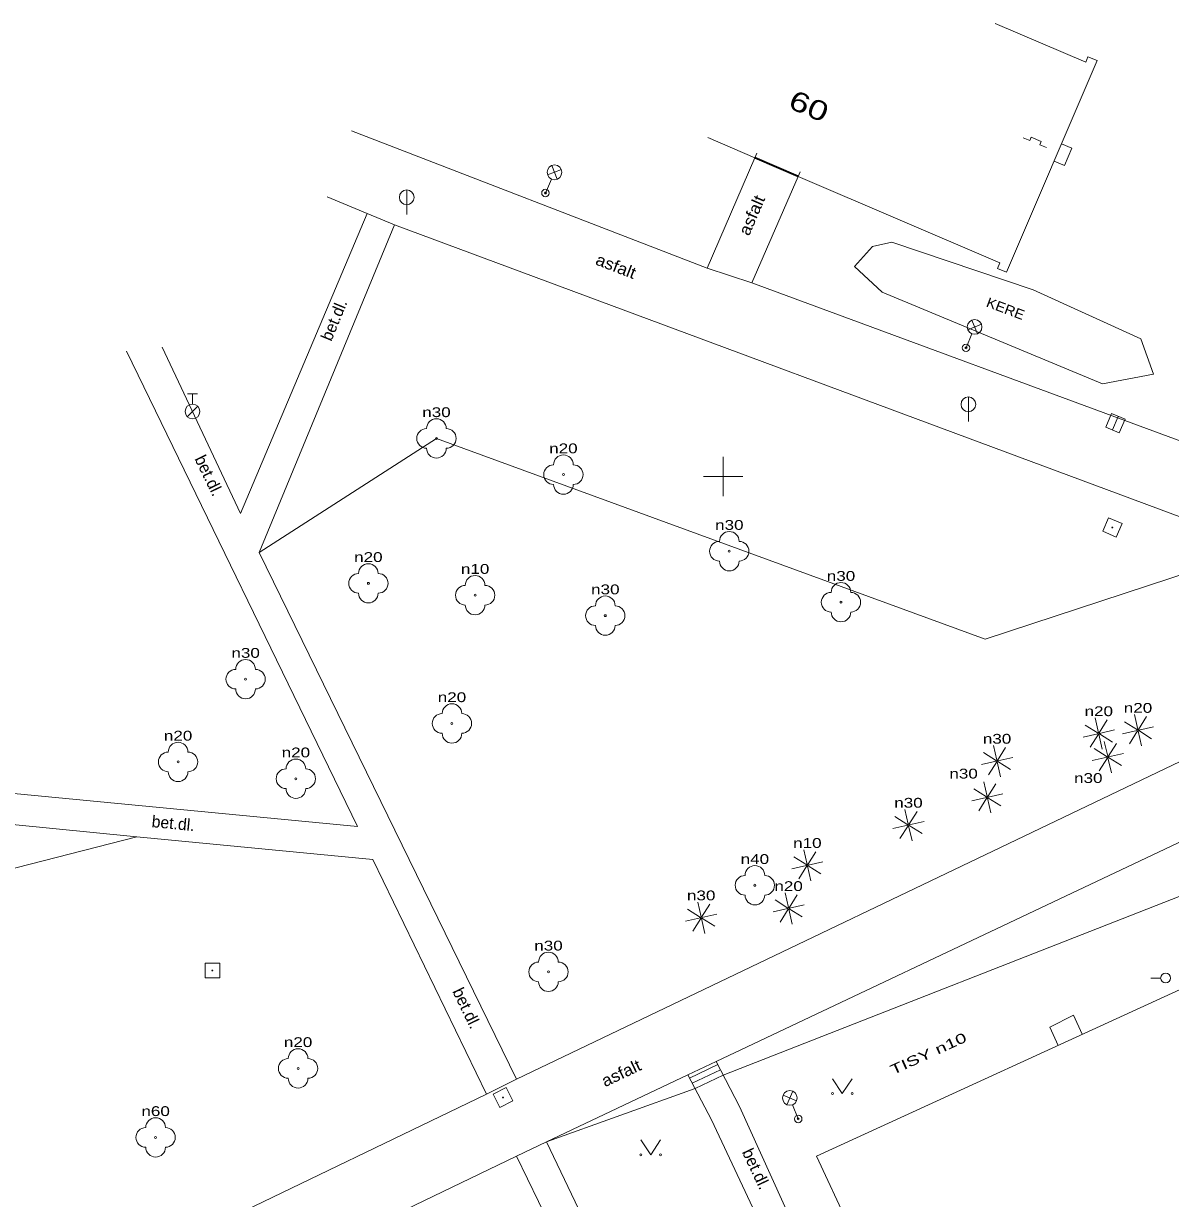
# Model space of a CAD drawing. Extents: x -670514 to -669423, y -1130798 to -1130123.
# Drawn here: x -670285.6 to -670227.2, y -1130336.7 to -1130277 of the extents above; entities that cross this region are included whole.
import ezdxf
from ezdxf.enums import TextEntityAlignment as Align

# ---------------------------------------------------------------- set-up
doc = ezdxf.new("R2010")
doc.units = 0
doc.header["$LTSCALE"] = 0.24
for name, color, linetype, lineweight in [('10', 7, 'Continuous', 13), ('11', 7, 'Continuous', 13), ('14', 7, 'Continuous', 13), ('21', 7, 'Continuous', 13), ('22', 7, 'Continuous', 13), ('24', 7, 'Continuous', 13), ('26', 7, 'Continuous', 13), ('27', 7, 'Continuous', 13), ('28', 7, 'Continuous', 13), ('33', 7, 'Continuous', 13), ('36', 7, 'Continuous', 13), ('5', 7, 'Continuous', 13), ('6', 7, 'Continuous', 13), ('61', 7, 'Continuous', 13)]:
    doc.layers.add(name, color=color, linetype=linetype, lineweight=lineweight)
for name, color, linetype in [('40', 7, 'Continuous'), ('44', 7, 'Continuous'), ('47', 7, 'Continuous')]:
    doc.layers.add(name, color=color, linetype=linetype)

msp = doc.modelspace()

# ---------------------------------------------------------------- linework, layer by layer
at = {"layer": '10'}
for p, q in [((-670246.177, -1130284.73), (-670248.531, -1130290.145)), ((-670270.134, -1130285.763), (-670268.097, -1130286.624)), ((-670274.539, -1130301.871), (-670268.097, -1130286.624)), ((-670266.711, -1130287.197), (-670222.534, -1130303.625)), ((-670224.952, -1130298.862), (-670248.531, -1130290.145)), ((-670268.591, -1130317.8), (-670280.339, -1130293.613)), ((-670278.533, -1130293.421), (-670274.539, -1130301.871)), ((-670260.508, -1130330.656), (-670221.974, -1130312.202)), ((-670250.355, -1130329.751), (-670249.16, -1130332.047)), ((-670258.985, -1130333.841), (-670251.789, -1130330.433)), ((-670251.789, -1130330.433), (-670250.594, -1130332.729)), ((-670251.703, -1130330.599), (-670250.269, -1130329.917)), ((-670251.564, -1130330.865), (-670250.13, -1130330.183)), ((-670251.426, -1130331.131), (-670249.992, -1130330.449)), ((-670306.368, -1130352.764), (-670262.03, -1130331.413)), ((-670249.16, -1130332.047), (-670245.842, -1130339.387)), ((-670250.594, -1130332.729), (-670247.171, -1130339.983)), ((-670258.985, -1130333.841), (-670256.523, -1130338.99)), ((-670260.5, -1130334.581), (-670247.888, -1130360.543))]:
    msp.add_line(p, q, dxfattribs=at)
for points in [[(-670268.906, -1130282.41), (-670250.813, -1130289.391), (-670248.382, -1130283.782)], [(-670260.508, -1130330.656), (-670273.592, -1130303.857), (-670266.711, -1130287.197)], [(-670250.355, -1130329.751), (-670211.664, -1130311.441), (-670208.625, -1130309.94), (-670209.689, -1130307.017)], [(-670300.676, -1130309.705), (-670301.286, -1130314.671), (-670268.591, -1130317.8)], [(-670262.03, -1130331.413), (-670267.808, -1130319.479), (-670279.819, -1130318.323), (-670309.071, -1130315.428)], [(-670305.915, -1130356.591), (-670300.884, -1130354.022), (-670260.5, -1130334.581)]]:
    msp.add_lwpolyline(points, dxfattribs=at)
at = {"layer": '11'}
for p, q in [((-670268.097, -1130286.624), (-670266.711, -1130287.197)), ((-670250.813, -1130289.391), (-670248.531, -1130290.145)), ((-670251.789, -1130330.433), (-670250.355, -1130329.751)), ((-670262.03, -1130331.413), (-670260.508, -1130330.656)), ((-670260.5, -1130334.581), (-670258.985, -1130333.841))]:
    msp.add_line(p, q, dxfattribs=at)
at = {"layer": '14'}
for p, q in [((-670222.341, -1130319.61), (-670249.992, -1130330.449)), ((-670251.426, -1130331.131), (-670258.985, -1130333.841))]:
    msp.add_line(p, q, dxfattribs=at)
for points in [[(-670273.592, -1130303.857), (-670264.579, -1130298.061), (-670236.676, -1130308.269), (-670222.534, -1130303.625)], [(-670279.819, -1130318.323), (-670287.973, -1130320.416), (-670310.397, -1130318.348), (-670315.318, -1130318.069)]]:
    msp.add_lwpolyline(points, dxfattribs=at)
at = {"layer": '21'}
msp.add_lwpolyline([(-670241.421, -1130288.071), (-670242.396, -1130288.288), (-670243.317, -1130289.318), (-670241.909, -1130290.618), (-670230.701, -1130295.277), (-670228.102, -1130294.79), (-670228.752, -1130293.002), (-670234.22, -1130290.509)], close=True, dxfattribs=at)
at = {"layer": '22'}
for p, q in [((-670230.897, -1130313.033), (-670231.069, -1130312.279)), ((-670230.455, -1130312.383), (-670230.869, -1130313.039)), ((-670228.927, -1130312.884), (-670229.583, -1130312.47)), ((-670228.901, -1130312.864), (-670229.073, -1130312.11)), ((-670228.459, -1130312.214), (-670228.873, -1130312.87)), ((-670231.683, -1130313.253), (-670230.929, -1130313.081)), ((-670230.923, -1130313.053), (-670231.579, -1130312.639)), ((-670230.909, -1130313.107), (-670231.323, -1130313.763)), ((-670230.881, -1130313.113), (-670230.709, -1130313.867)), ((-670230.199, -1130313.507), (-670230.855, -1130313.093)), ((-670230.849, -1130313.065), (-670230.095, -1130312.893)), ((-670229.687, -1130313.084), (-670228.933, -1130312.912)), ((-670228.913, -1130312.938), (-670229.327, -1130313.594)), ((-670228.885, -1130312.944), (-670228.713, -1130313.698)), ((-670228.203, -1130313.338), (-670228.859, -1130312.924)), ((-670228.853, -1130312.896), (-670228.099, -1130312.724)), ((-670236.071, -1130314.436), (-670236.243, -1130313.682)), ((-670230.437, -1130314.232), (-670230.609, -1130313.478)), ((-670229.995, -1130313.582), (-670230.409, -1130314.238)), ((-670236.097, -1130314.456), (-670236.753, -1130314.042)), ((-670235.629, -1130313.786), (-670236.043, -1130314.442)), ((-670236.023, -1130314.468), (-670235.269, -1130314.296)), ((-670231.223, -1130314.452), (-670230.469, -1130314.28)), ((-670230.463, -1130314.252), (-670231.119, -1130313.838)), ((-670230.449, -1130314.306), (-670230.863, -1130314.962)), ((-670230.421, -1130314.312), (-670230.249, -1130315.066)), ((-670229.739, -1130314.706), (-670230.395, -1130314.292)), ((-670230.389, -1130314.264), (-670229.635, -1130314.092)), ((-670236.857, -1130314.656), (-670236.103, -1130314.484)), ((-670236.083, -1130314.51), (-670236.497, -1130315.166)), ((-670236.055, -1130314.516), (-670235.883, -1130315.27)), ((-670235.373, -1130314.91), (-670236.029, -1130314.496)), ((-670236.593, -1130316.298), (-670237.249, -1130315.884)), ((-670236.567, -1130316.278), (-670236.739, -1130315.524)), ((-670236.125, -1130315.628), (-670236.539, -1130316.284)), ((-670237.353, -1130316.498), (-670236.599, -1130316.326)), ((-670236.579, -1130316.352), (-670236.993, -1130317.008)), ((-670236.551, -1130316.358), (-670236.379, -1130317.112)), ((-670235.869, -1130316.752), (-670236.525, -1130316.338)), ((-670236.519, -1130316.31), (-670235.765, -1130316.138)), ((-670240.603, -1130317.711), (-670241.259, -1130317.297)), ((-670240.577, -1130317.691), (-670240.749, -1130316.937)), ((-670240.135, -1130317.041), (-670240.549, -1130317.697)), ((-670241.363, -1130317.911), (-670240.609, -1130317.739)), ((-670240.589, -1130317.765), (-670241.003, -1130318.421)), ((-670240.561, -1130317.771), (-670240.389, -1130318.525)), ((-670239.879, -1130318.165), (-670240.535, -1130317.751)), ((-670240.529, -1130317.723), (-670239.775, -1130317.551)), ((-670245.72, -1130319.737), (-670245.892, -1130318.983)), ((-670245.278, -1130319.087), (-670245.692, -1130319.743)), ((-670245.746, -1130319.757), (-670246.402, -1130319.343)), ((-670245.672, -1130319.769), (-670244.918, -1130319.597)), ((-670246.506, -1130319.957), (-670245.752, -1130319.785)), ((-670245.732, -1130319.811), (-670246.146, -1130320.467)), ((-670245.704, -1130319.817), (-670245.532, -1130320.571)), ((-670245.022, -1130320.211), (-670245.678, -1130319.797)), ((-670246.674, -1130321.931), (-670246.846, -1130321.177)), ((-670246.232, -1130321.281), (-670246.646, -1130321.937)), ((-670251.146, -1130322.424), (-670251.802, -1130322.01)), ((-670251.12, -1130322.404), (-670251.292, -1130321.65)), ((-670250.678, -1130321.754), (-670251.092, -1130322.41)), ((-670247.46, -1130322.151), (-670246.706, -1130321.979)), ((-670246.7, -1130321.951), (-670247.356, -1130321.537)), ((-670246.686, -1130322.005), (-670247.1, -1130322.661)), ((-670246.658, -1130322.011), (-670246.486, -1130322.765)), ((-670245.976, -1130322.405), (-670246.632, -1130321.991)), ((-670246.626, -1130321.963), (-670245.872, -1130321.791)), ((-670251.906, -1130322.624), (-670251.152, -1130322.452)), ((-670251.132, -1130322.478), (-670251.546, -1130323.134)), ((-670251.104, -1130322.484), (-670250.932, -1130323.238)), ((-670250.422, -1130322.878), (-670251.078, -1130322.464)), ((-670251.072, -1130322.436), (-670250.318, -1130322.264))]:
    msp.add_line(p, q, dxfattribs=at)
for centre, radius in [((-670264.579, -1130298.061), 0.05), ((-670258.122, -1130299.902), 0.05), ((-670249.683, -1130303.798), 0.05), ((-670268.043, -1130305.432), 0.05), ((-670262.611, -1130306.035), 0.05), ((-670244.002, -1130306.391), 0.05), ((-670255.99, -1130307.076), 0.05), ((-670274.287, -1130310.307), 0.05), ((-670263.79, -1130312.56), 0.05), ((-670230.889, -1130313.073), 0.04), ((-670228.893, -1130312.904), 0.04), ((-670230.429, -1130314.272), 0.04), ((-670277.722, -1130314.518), 0.05), ((-670236.063, -1130314.476), 0.04), ((-670271.73, -1130315.371), 0.05), ((-670236.559, -1130316.318), 0.04), ((-670240.569, -1130317.731), 0.04), ((-670245.712, -1130319.777), 0.04), ((-670248.383, -1130320.794), 0.05), ((-670246.666, -1130321.971), 0.04), ((-670251.112, -1130322.444), 0.04), ((-670258.881, -1130325.197), 0.05), ((-670271.618, -1130330.108), 0.05), ((-670278.864, -1130333.618), 0.05)]:
    msp.add_circle(centre, radius, dxfattribs=at)
for centre, start, end in [((-670265.079, -1130298.061), 90, 270), ((-670264.579, -1130297.561), 0, 180), ((-670264.079, -1130298.061), 270, 90), ((-670264.579, -1130298.561), 180, 0), ((-670258.122, -1130299.402), 0, 180), ((-670258.622, -1130299.902), 90, 270), ((-670257.622, -1130299.902), 270, 90), ((-670258.122, -1130300.402), 180, 0), ((-670249.683, -1130303.298), 0, 180), ((-670250.183, -1130303.798), 90, 270), ((-670249.183, -1130303.798), 270, 90), ((-670268.043, -1130304.932), 0, 180), ((-670249.683, -1130304.298), 180, 0), ((-670268.543, -1130305.432), 90, 270), ((-670267.543, -1130305.432), 270, 90), ((-670262.611, -1130305.535), 0, 180), ((-670268.043, -1130305.932), 180, 0), ((-670263.111, -1130306.035), 90, 270), ((-670262.111, -1130306.035), 270, 90), ((-670244.502, -1130306.391), 90, 270), ((-670244.002, -1130305.891), 0, 180), ((-670243.502, -1130306.391), 270, 90), ((-670262.611, -1130306.535), 180, 0), ((-670255.99, -1130306.576), 0, 180), ((-670256.49, -1130307.076), 90, 270), ((-670255.49, -1130307.076), 270, 90), ((-670244.002, -1130306.891), 180, 0), ((-670255.99, -1130307.576), 180, 0), ((-670274.287, -1130309.807), 0, 180), ((-670274.787, -1130310.307), 90, 270), ((-670273.787, -1130310.307), 270, 90), ((-670274.287, -1130310.807), 180, 0), ((-670263.79, -1130312.06), 0, 180), ((-670264.29, -1130312.56), 90, 270), ((-670263.29, -1130312.56), 270, 90), ((-670263.79, -1130313.06), 180, 0), ((-670277.722, -1130314.018), 0, 180), ((-670278.222, -1130314.518), 90, 270), ((-670277.222, -1130314.518), 270, 90), ((-670272.23, -1130315.371), 90, 270), ((-670271.73, -1130314.871), 0, 180), ((-670271.23, -1130315.371), 270, 90), ((-670277.722, -1130315.018), 180, 0), ((-670271.73, -1130315.871), 180, 0), ((-670248.883, -1130320.794), 90, 270), ((-670248.383, -1130320.294), 0, 180), ((-670247.883, -1130320.794), 270, 90), ((-670248.383, -1130321.294), 180, 0), ((-670258.881, -1130324.697), 0, 180), ((-670259.381, -1130325.197), 90, 270), ((-670258.381, -1130325.197), 270, 90), ((-670258.881, -1130325.697), 180, 0), ((-670271.618, -1130329.608), 0, 180), ((-670272.118, -1130330.108), 90, 270), ((-670271.118, -1130330.108), 270, 90), ((-670271.618, -1130330.608), 180, 0), ((-670278.864, -1130333.118), 0, 180), ((-670279.364, -1130333.618), 90, 270), ((-670278.364, -1130333.618), 270, 90), ((-670278.864, -1130334.118), 180, 0)]:
    msp.add_arc(centre, 0.5, start, end, dxfattribs=at)
at = {"layer": '24'}
for p, q in [((-670232.789, -1130283.073), (-670232.259, -1130283.298)), ((-670232.634, -1130284.176), (-670232.26, -1130283.299)), ((-670232.634, -1130284.176), (-670233.164, -1130283.949))]:
    msp.add_line(p, q, dxfattribs=at)
msp.add_lwpolyline([(-670233.55, -1130283.266), (-670233.888, -1130283.121), (-670233.816, -1130282.952), (-670234.324, -1130282.735), (-670234.397, -1130282.903), (-670234.735, -1130282.76)], dxfattribs=at)
at = {"layer": '26'}
for points in [[(-670230.395, -1130302.096), (-670230.691, -1130302.786), (-670230.001, -1130303.082), (-670229.705, -1130302.392)], [(-670276.352, -1130325.508), (-670275.602, -1130325.508), (-670275.602, -1130324.758), (-670276.352, -1130324.758)], [(-670261.697, -1130331.422), (-670261.359, -1130332.092), (-670260.689, -1130331.754), (-670261.027, -1130331.084)]]:
    msp.add_lwpolyline(points, close=True, dxfattribs=at)
for centre in [(-670230.198, -1130302.5891), (-670275.9769, -1130325.133), (-670261.193, -1130331.588)]:
    msp.add_circle(centre, 0.02, dxfattribs=at)
at = {"layer": '27'}
for p, q in [((-670266.089, -1130285.422), (-670266.089, -1130286.672)), ((-670237.522, -1130295.952), (-670237.522, -1130297.202)), ((-670229.895, -1130296.938), (-670230.191, -1130297.628))]:
    msp.add_line(p, q, dxfattribs=at)
msp.add_lwpolyline([(-670230.239, -1130296.791), (-670230.535, -1130297.48), (-670229.845, -1130297.776), (-670229.55, -1130297.087)], close=True, dxfattribs=at)
for centre in [(-670266.0886, -1130285.7971), (-670237.5216, -1130296.3271)]:
    msp.add_circle(centre, 0.375, dxfattribs=at)
at = {"layer": '28'}
for p, q in [((-670277.237, -1130295.792), (-670276.737, -1130295.792)), ((-670276.987, -1130296.317), (-670276.987, -1130295.792)), ((-670277.252, -1130296.957), (-670276.722, -1130296.427)), ((-670227.741, -1130325.511), (-670228.241, -1130325.511))]:
    msp.add_line(p, q, dxfattribs=at)
for centre, radius in [((-670276.987, -1130296.692), 0.375), ((-670227.4912, -1130325.5112), 0.25)]:
    msp.add_circle(centre, radius, dxfattribs=at)
at = {"layer": '33'}
for p, q in [((-670258.923, -1130284.658), (-670258.224, -1130284.386)), ((-670258.709, -1130284.173), (-670258.437, -1130284.871)), ((-670259.036, -1130285.575), (-670258.724, -1130284.865)), ((-670237.349, -1130292.041), (-670237.06, -1130292.732)), ((-670237.642, -1130293.45), (-670237.347, -1130292.733)), ((-670237.55, -1130292.531), (-670236.859, -1130292.242)), ((-670246.947, -1130331.463), (-670246.258, -1130331.76)), ((-670246.751, -1130331.956), (-670246.454, -1130331.267)), ((-670246.177, -1130332.68), (-670246.464, -1130331.96))]:
    msp.add_line(p, q, dxfattribs=at)
for centre, radius in [((-670258.5733, -1130284.5222), 0.375), ((-670259.036, -1130285.575), 0.19), ((-670259.036, -1130285.575), 0.05), ((-670237.2045, -1130292.3865), 0.375), ((-670237.642, -1130293.45), 0.19), ((-670237.642, -1130293.45), 0.05), ((-670246.6023, -1130331.6116), 0.375), ((-670246.177, -1130332.68), 0.19), ((-670246.177, -1130332.68), 0.05)]:
    msp.add_circle(centre, radius, dxfattribs=at)
at = {"layer": '36'}
for points in [[(-670244.434, -1130330.633), (-670243.934, -1130331.383), (-670243.434, -1130330.633)], [(-670254.179, -1130333.749), (-670253.679, -1130334.499), (-670253.179, -1130333.749)]]:
    msp.add_lwpolyline(points, dxfattribs=at)
for centre in [(-670244.434, -1130331.383), (-670243.434, -1130331.383), (-670254.179, -1130334.499), (-670253.179, -1130334.499)]:
    msp.add_circle(centre, 0.05, dxfattribs=at)
at = {"layer": '5'}
for p, q in [((-670236.153, -1130276.952), (-670231.556, -1130278.918)), ((-670230.978, -1130278.839), (-670235.583, -1130289.606)), ((-670231.556, -1130278.918), (-670231.438, -1130278.642)), ((-670231.438, -1130278.642), (-670230.978, -1130278.839)), ((-670250.771, -1130282.757), (-670248.382, -1130283.782)), ((-670235.925, -1130289.133), (-670246.177, -1130284.73)), ((-670235.925, -1130289.133), (-670236.043, -1130289.409)), ((-670236.043, -1130289.409), (-670235.583, -1130289.606)), ((-670221.281, -1130323.579), (-670245.25, -1130334.578)), ((-670233.384, -1130328.015), (-670232.17, -1130327.406)), ((-670231.727, -1130328.372), (-670232.17, -1130327.406)), ((-670232.96, -1130328.938), (-670233.384, -1130328.015)), ((-670243.439, -1130338.448), (-670245.25, -1130334.578))]:
    msp.add_line(p, q, dxfattribs=at)
at = {"layer": '6'}
for p, q in [((-670248.382, -1130283.782), (-670248.283, -1130283.553)), ((-670246.177, -1130284.73), (-670246.078, -1130284.5))]:
    msp.add_line(p, q, dxfattribs=at)
at = {"layer": '6', "lineweight": 35}
msp.add_line((-670246.177, -1130284.73), (-670248.382, -1130283.782), dxfattribs=at)
at = {"layer": '61'}
for p, q in [((-670250, -1130301), (-670250, -1130299)), ((-670251, -1130300), (-670249, -1130300))]:
    msp.add_line(p, q, dxfattribs=at)

# ---------------------------------------------------------------- texts
at = {"layer": '22', "width": 1.3}
for s, p in [('n30', (-670264.5785, -1130296.975)), ('n20', (-670258.1215, -1130298.816)), ('n30', (-670249.6825, -1130302.712)), ('n20', (-670268.0425, -1130304.346)), ('n10', (-670262.6115, -1130304.949)), ('n30', (-670244.0015, -1130305.305)), ('n30', (-670255.9895, -1130305.99)), ('n30', (-670274.2865, -1130309.221)), ('n20', (-670263.7895, -1130311.474)), ('n20', (-670230.8895, -1130312.187)), ('n20', (-670228.8935, -1130312.018)), ('n20', (-670277.7215, -1130313.432)), ('n30', (-670236.0635, -1130313.59)), ('n20', (-670271.7295, -1130314.285)), ('n30', (-670237.7665, -1130315.361)), ('n30', (-670231.4225, -1130315.587)), ('n30', (-670240.5695, -1130316.845)), ('n10', (-670245.7125, -1130318.891)), ('n40', (-670248.3825, -1130319.708)), ('n20', (-670246.6665, -1130321.085)), ('n30', (-670251.1125, -1130321.558)), ('n30', (-670258.8805, -1130324.111)), ('n20', (-670271.6175, -1130329.022)), ('n60', (-670278.8635, -1130332.532))]:
    msp.add_text(s, height=0.499, dxfattribs=at).set_placement(p, align=Align.CENTER)
at = {"layer": '40', "width": 1.1}
for rotation, p in [(66.568, (-670248.2632, -1130286.8263)), (338.901, (-670255.5555, -1130289.5762)), (25.342, (-670255.0539, -1130330.6156))]:
    msp.add_text('asfalt', height=0.6, rotation=rotation, dxfattribs=at).set_placement(p, align=Align.CENTER)
at = {"layer": '40'}
for rotation, p in [(67.558, (-670269.5127, -1130292.145)), (295.906, (-670276.4198, -1130300.0774)), (354.502, (-670277.9967, -1130317.935)), (295.835, (-670263.3077, -1130327.1698)), (295.262, (-670248.5851, -1130335.347))]:
    msp.add_text('bet.dl.', height=0.6, rotation=rotation, dxfattribs=at).set_placement(p, align=Align.CENTER)
at = {"layer": '44', "width": 1.35}
msp.add_text('60', height=1, rotation=336.736, dxfattribs=at).set_placement((-670245.831, -1130281.614), align=Align.CENTER)
at = {"layer": '47'}
for s, rotation, width, p in [('KERE', 339.479, 1.1, (-670235.7201, -1130291.6909)), ('TISY n10', 24.474, 1.5, (-670239.4561, -1130329.5825))]:
    msp.add_text(s, height=0.5, rotation=rotation, dxfattribs=dict(at, width=width)).set_placement(p, align=Align.CENTER)

doc.saveas('drawing.dxf')
